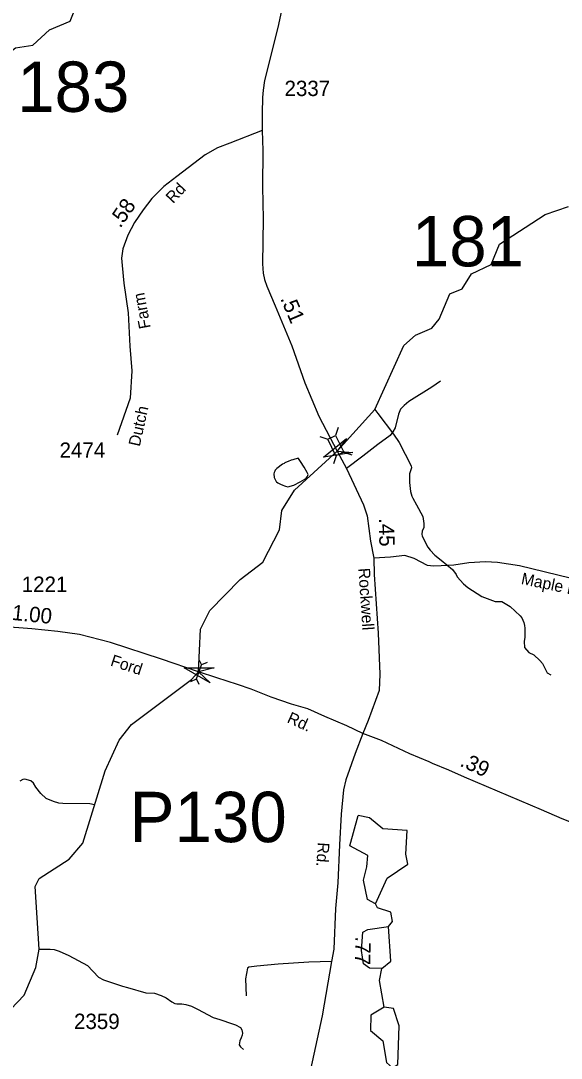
# Model space of a CAD drawing. Extents: x 1473865 to 1648260, y 639067 to 773536.
# Drawn here: x 1579536 to 1583940, y 643835 to 652286 of the extents above; entities that cross this region are included whole.
import ezdxf

# ---------------------------------------------------------------- set-up
doc = ezdxf.new("R2010")
doc.units = 0
for name, color, linetype in [('Exist Hydrographic Creek Single Shore', 7, 'Continuous'), ('Exist Hydrographic Misc Water Feature', 7, 'Continuous'), ('Exist Hydrographic Pond Under 1500 Sq Ft', 7, 'Continuous'), ('Exist Road Non-System Type 51', 7, 'Continuous'), ('Exist Road Non-System Type 51 Label', 7, 'Continuous'), ('Exist Road Secondary Mileage Hundredths English Label', 7, 'Continuous'), ('Exist Road Secondary Structure Pipe CELL', 7, 'Continuous'), ('Exist Road Secondary Structure Pipe Number Label', 7, 'Continuous'), ('Exist Road Secondary Structure Standard Bridge Attributed CELL', 7, 'Continuous'), ('Exist Road Secondary Structure Standard Bridge CELL', 7, 'Continuous'), ('Exist Road Secondary Structure Standard Bridge Number Label', 7, 'Continuous'), ('Exist Road Secondary Type 51 Attributed', 7, 'Continuous'), ('Exist Road Secondary Type 51 Label', 7, 'Continuous'), ('Exist Road Secondary Type 51 Number Label', 7, 'Continuous')]:
    doc.layers.add(name, color=color, linetype=linetype)

msp = doc.modelspace()

# ---------------------------------------------------------------- linework, layer by layer
at = {"layer": 'Exist Hydrographic Creek Single Shore'}
for points in [[(1577183.3, 650904.4), (1577259.3, 650929.1), (1577377.3, 651061.3), (1577636.3, 651092.1), (1577745.3, 651165.5), (1577808.8, 651142.2), (1577858.6, 651094.2), (1577955.6, 651057.9), (1578018.2, 651043.4), (1578149.6, 651022.5), (1578226.6, 651036.1), (1578338.3, 651229), (1578758.7, 651394.4), (1579019.4, 651622.3), (1579246.3, 651752.3), (1579373.4, 651874.4), (1579442.4, 652024), (1579492.3, 652065.7), (1579635.3, 652085.8), (1579770.4, 652211.1), (1579937.4, 652283.1), (1580007.3, 652455.7)], [(1580928.1, 646920.4), (1580985, 646983.3), (1580999.2, 647331.6), (1581077.3, 647481), (1581322.3, 647735.3), (1581507.3, 647876.1), (1581645.3, 648139.2), (1581664.3, 648296.3), (1581766.3, 648461.7), (1582113.1, 648779.7), (1582421.3, 649119.4), (1582658.3, 649641.7), (1582751.3, 649725.2), (1582885.3, 649781.5), (1582945.3, 649855.8), (1583031.3, 650060.9), (1583132.3, 650101.5), (1583209.3, 650224.7), (1583368.3, 650300.3), (1583437.3, 650466.3), (1583808.3, 650708.2), (1584000.4, 650773.3)], [(1579344.3, 644122), (1579564.2, 644350.6), (1579659.2, 644575.1), (1579685.6, 644723.9), (1579652.2, 645235), (1579686.3, 645300), (1579930.2, 645455.9), (1580040.2, 645588.3), (1580224.2, 646175.5), (1580336.3, 646425.9), (1580438.2, 646555.1), (1580928.1, 646920.4)]]:
    msp.add_lwpolyline(points, dxfattribs=at)
at = {"layer": 'Exist Hydrographic Misc Water Feature'}
for points in [[(1582421.3, 649119.4), (1582445.7, 649087.6), (1582571.9, 648918.1), (1582619.1, 648849.5), (1582717.1, 648660.3), (1582718.9, 648644.3), (1582704.3, 648596.5), (1582703.5, 648524.5), (1582710.7, 648452.4), (1582722.3, 648412.3), (1582730.1, 648396.2), (1582761.6, 648343.8), (1582812.5, 648247.2), (1582819.9, 648191.1), (1582819.6, 648159.1), (1582807.2, 648127.2), (1582802.9, 648103.3), (1582806.8, 648087.3), (1582853.7, 647998.7), (1582871.5, 647974.5), (1582909.1, 647934), (1582960.7, 647893.4), (1583053.1, 647815.7), (1583083.4, 647776), (1583093.1, 647755.9), (1583144.6, 647699.3), (1583178.2, 647668.9), (1583293.5, 647597.5), (1583401.1, 647556.3), (1583457.1, 647555.7), (1583524.7, 647514.9), (1583603.9, 647439.9), (1583617.6, 647421.8), (1583635.3, 647385.6), (1583641, 647361.5), (1583642.8, 647337.5), (1583641.9, 647265.5), (1583637.1, 647230.9), (1583641, 647181.5), (1583676.6, 647141), (1583716.4, 647122.6), (1583765.9, 647074), (1583787.6, 647049.7), (1583824.8, 646975.3), (1583854.6, 646959)], [(1581800.1, 648720.5), (1581795.8, 648723.2), (1581753.4, 648710.6), (1581738.3, 648705.5), (1581714.6, 648697), (1581705.6, 648693.6), (1581688.9, 648685), (1581680.9, 648680.8), (1581669.3, 648673.9), (1581623.2, 648640.2), (1581612.5, 648628.9), (1581609, 648624.6), (1581605.4, 648617.6), (1581600.9, 648606.2), (1581598.9, 648594.8), (1581600.3, 648566.7), (1581614.9, 648537.5), (1581617.6, 648533), (1581620.1, 648530.4), (1581631.4, 648522.3), (1581635.8, 648519.6), (1581653.3, 648510.6), (1581672.5, 648502.4), (1581683.9, 648497.9), (1581693.5, 648494.3), (1581711.9, 648490.5), (1581759.6, 648502.2), (1581813.6, 648530.5), (1581831.2, 648539.9), (1581850.7, 648552), (1581862.3, 648560.6), (1581870.3, 648570.2), (1581874.8, 648580.7), (1581877.6, 648589.4), (1581869.1, 648607.1), (1581844.1, 648648.7), (1581814.7, 648696.6), (1581800.1, 648720.5)], [(1580137.3, 645899.2), (1580099.6, 645906.6), (1579877.5, 645909.2), (1579845.6, 645913.5), (1579801.7, 645926.1), (1579742, 645950.8), (1579698.4, 645991.3), (1579658.9, 646043.8), (1579639.3, 646076), (1579617.5, 646096.3), (1579567.7, 646108.8), (1579551.6, 646105), (1579527.5, 646093.3)], [(1582531.3, 644907.8), (1582565.2, 644949.8), (1582550.3, 645025.6), (1582442.3, 645060.6), (1582426.3, 645093.8)], [(1579685.6, 644723.9), (1579776.4, 644724.3), (1579808.4, 644719.9), (1579848.2, 644707.4), (1579927.8, 644672.5), (1580079.1, 644590.8), (1580168, 644495.7), (1580209.8, 644473.2), (1580365.3, 644423.4), (1580405.1, 644410.9), (1580555.2, 644369.2), (1580624.7, 644364.4), (1580680.6, 644347.7), (1580720.4, 644327.3), (1580768, 644294.7), (1580791.8, 644282.4), (1580807.8, 644278.2), (1580847.8, 644277.7), (1580879.8, 644273.4), (1580927.7, 644260.8), (1580975.5, 644236.3), (1581102.7, 644166.8), (1581158.6, 644152.2), (1581262.2, 644116.9), (1581286.1, 644108.6), (1581325.9, 644086.2), (1581337.7, 644066), (1581341.4, 644040), (1581339.2, 644024), (1581333, 644002.1), (1581320.7, 643976.2), (1581316.4, 643944.3), (1581326.2, 643928.2), (1581351.9, 643905.9)], [(1582497.2, 644252), (1582458.3, 644469.4), (1582477.3, 644567.5)]]:
    msp.add_lwpolyline(points, dxfattribs=at)
at = {"layer": 'Exist Hydrographic Pond Under 1500 Sq Ft'}
for points in [[(1582426.3, 645093.8), (1582360.3, 645127.8), (1582329.3, 645286), (1582355.2, 645393.8), (1582362.9, 645486.5), (1582216.2, 645566), (1582286.2, 645812.1)], [(1582426.3, 645093.8), (1582521.2, 645301.9), (1582689.3, 645416.7), (1582673.3, 645499), (1582685.3, 645689.2), (1582485.2, 645703.1), (1582378.3, 645793.9), (1582286.2, 645812.1)], [(1582477.3, 644567.5), (1582377.3, 644569.5), (1582327.3, 644603.3), (1582312.3, 644711.9), (1582322.2, 644862.8), (1582364.3, 644884.9), (1582531.3, 644907.8)], [(1582477.3, 644567.5), (1582552.3, 644625.1), (1582531.3, 644907.8)], [(1582497.2, 644252), (1582388.3, 644185.3), (1582386.2, 644060.6), (1582485.2, 643976.5), (1582516.2, 643802), (1582565.2, 643758.2), (1582607.3, 643783.7), (1582620.3, 644098.5), (1582572.3, 644240.6), (1582497.2, 644252)]]:
    msp.add_lwpolyline(points, dxfattribs=at)
at = {"layer": 'Exist Road Non-System Type 51'}
for points in [[(1582955.2, 649349.6), (1582884.8, 649302.2), (1582697.7, 649183.7), (1582659.4, 649152), (1582631.2, 649122.2), (1582613, 649080.3), (1582587.9, 648970.6), (1582567.6, 648936.8), (1582545.5, 648908.8), (1582444.9, 648835.6), (1582322.1, 648738.6), (1582189.6, 648638.9)], [(1584692.2, 647640.3), (1584518.4, 647673.8), (1584382.6, 647705), (1584242.8, 647726.2), (1584128.8, 647731.1), (1584012.9, 647746), (1583599.5, 647845.6), (1583419.7, 647873.1), (1583323.6, 647879.8), (1583185.6, 647871), (1583063.4, 647852.1), (1582961.4, 647844.9), (1582899.3, 647843.6), (1582851.2, 647849.9), (1582741.7, 647906.8), (1582665.9, 647929.5), (1582547.8, 647916.5), (1582414, 647908.8)], [(1582068.3, 644623), (1581882.1, 644618.6), (1581634, 644600.6), (1581459.8, 644586.1), (1581395.5, 644578.2), (1581383.7, 644568.6), (1581366.9, 644482.7), (1581371.9, 644342.7)]]:
    msp.add_lwpolyline(points, dxfattribs=at)
at = {"layer": 'Exist Road Secondary Structure Pipe CELL'}
for p, q in [((1580985.8, 647083.9), (1581008.7, 647038.6)), ((1581055.2, 647058.9), (1581008.7, 647038.6)), ((1580967.7, 646924.8), (1581008.7, 647038.6)), ((1580921.2, 646904.4), (1580967.7, 646924.8)), ((1580990.6, 646879.4), (1580967.7, 646924.8))]:
    msp.add_line(p, q, dxfattribs=at)
at = {"layer": 'Exist Road Secondary Structure Standard Bridge Attributed CELL'}
for points in [[(1582242.6, 648768.4), (1582001.8, 648730.1), (1582191.2, 648883.7), (1582113.1, 648779.7)], [(1581078.2, 646892.7), (1580867.3, 647015.1), (1581111.1, 647014.6), (1580985, 646983.3)]]:
    msp.add_lwpolyline(points, close=True, dxfattribs=at)
at = {"layer": 'Exist Road Secondary Structure Standard Bridge CELL'}
for p, q in [((1582122.5, 648974.1), (1582100.4, 648908.8)), ((1581971.7, 648899.7), (1582037, 648877.6)), ((1582105, 648742.6), (1582082.8, 648677.3)), ((1582166.9, 648773.1), (1582232.2, 648750.9))]:
    msp.add_line(p, q, dxfattribs=at)
msp.add_lwpolyline([(1582100.4, 648908.8), (1582167.2, 648773.3), (1582103.9, 648742), (1582037, 648877.6)], close=True, dxfattribs=at)
at = {"layer": 'Exist Road Secondary Type 51 Attributed'}
for points in [[(1581721.3, 653222.2), (1581741.6, 652978), (1581737.8, 652757.4), (1581710.4, 652567.6), (1581677.5, 652445.8), (1581631.7, 652230.2), (1581522.4, 651799.9), (1581509.8, 651721.3), (1581505.2, 651661.1), (1581501.6, 651532.6), (1581501.6, 651392.4)], [(1581501.6, 651392.4), (1581238.3, 651289.3), (1581139.9, 651250.1), (1581037.5, 651192.9), (1580807, 651017.5), (1580701.3, 650935.6), (1580602.5, 650838.4), (1580531.9, 650746.9), (1580462.9, 650643.5), (1580408.2, 650539.9), (1580367.3, 650427.3), (1580356.8, 650351.5), (1580362.4, 650291.3), (1580375.3, 650147.2), (1580411.2, 649907.8), (1580424.2, 649635.9), (1580441.5, 649433.3), (1580428.3, 649211.4), (1580322.1, 648910.8)], [(1581501.6, 651392.4), (1581507.8, 651229.1), (1581505.5, 650933), (1581511.4, 650672.9), (1581506.6, 650304.9), (1581512, 650228.7), (1581521.6, 650178.7), (1581541.1, 650124.5), (1581609.9, 649963.8), (1581743.4, 649636.8), (1581850.1, 649336.3), (1581965.7, 649065), (1582113.1, 648779.7)], [(1582113.1, 648779.7), (1582189.6, 648638.9), (1582327.5, 648343.5), (1582358.7, 648253.3), (1582385.2, 648047), (1582414, 647908.8), (1582415.1, 647774.7), (1582447.3, 647296.4), (1582460.7, 646964.2), (1582455.6, 646830.2), (1582365.7, 646586.9), (1582322.9, 646481.4)], [(1580985, 646983.3), (1580683.2, 647084.9), (1580268.1, 647220.4), (1580014.5, 647286.5), (1579838.7, 647311.9), (1579626.9, 647333.8), (1579374.9, 647351.9), (1579157.1, 647373.7), (1579013.2, 647382.6), (1579009, 647382.9), (1578905, 647385.8), (1578774.8, 647368.8), (1578581.7, 647361), (1578376.6, 647340), (1578138.3, 647320), (1577860, 647292.2), (1577502.1, 647265.7)], [(1582322.9, 646481.4), (1582193.3, 646542.4), (1582013.9, 646617.9), (1581874.4, 646681.1), (1581740.7, 646720), (1581577, 646777.6), (1581413.4, 646842.9), (1581300.9, 646879.8), (1581132.1, 646935.2), (1580985, 646983.3)], [(1582322.9, 646481.4), (1582261.6, 646317.7), (1582185.8, 646102.3), (1582165.2, 646022.5), (1582147.7, 645822.6), (1582131.7, 645574.6), (1582119.3, 645264.7), (1582101.6, 645054.7), (1582087.1, 644722.9), (1582068.3, 644623), (1581990.7, 644179.6), (1581868.3, 643618.4), (1581841.7, 643510.8), (1581806.7, 643420.9), (1581731.8, 643299.4), (1581618.8, 643162.4), (1581469.2, 642989.5), (1581277.4, 642755.1), (1581246.9, 642693.3), (1581228.4, 642637.4)], [(1584203.5, 645685.9), (1583948.7, 645785.3), (1583780.2, 645858.8), (1583150.3, 646124.3), (1583024.8, 646181.4), (1582891.1, 646236.6), (1582863.3, 646248.7), (1582705.8, 646316.1), (1582474.4, 646424.1), (1582322.9, 646481.4)]]:
    msp.add_lwpolyline(points, dxfattribs=at)

# ---------------------------------------------------------------- texts
at = {"layer": 'Exist Road Non-System Type 51 Label'}
msp.add_text('Maple Leaf Rd', height=95, rotation=348.17529, dxfattribs=at).set_placement((1583607.5, 647699.2))
at = {"layer": 'Exist Road Secondary Mileage Hundredths English Label'}
for s, rotation, p in [('.58', 55.2927, (1580346.7, 650591.1)), ('.51', 292.99353, (1581648.9, 650023.2)), ('.45', 271.17658, (1582453.5, 648234.3)), ('1.00', 354.10085, (1579459.9, 647406.4)), ('.39', 334.76851, (1583106.9, 646219.8)), ('.77', 268.61118, (1582263.6, 644828.7))]:
    msp.add_text(s, height=125, rotation=rotation, dxfattribs=at).set_placement(p)
at = {"layer": 'Exist Road Secondary Structure Pipe Number Label'}
msp.add_text('P130', height=410.1, dxfattribs=at).set_placement((1580422.9, 645595.5))
at = {"layer": 'Exist Road Secondary Structure Standard Bridge Number Label'}
for s, p in [('183', (1579506, 651543.6)), ('181', (1582722.2, 650285.4))]:
    msp.add_text(s, height=410.1, dxfattribs=at).set_placement(p)
at = {"layer": 'Exist Road Secondary Type 51 Label'}
for s, rotation, p in [('Rd', 46.79829, (1580776.8, 650791.9)), ('Farm', 100.42909, (1580595.2, 649785.8)), ('Dutch', 77.43558, (1580505, 648813.1)), ('Rockwell', 273.84632, (1582286.3, 647825.7)), ('Ford', 341.92736, (1580260.1, 647035.3)), ('Rd.', 335.62477, (1581698.6, 646573.5)), ('Rd.', 265.98989, (1581957.2, 645596.1))]:
    msp.add_text(s, height=95, rotation=rotation, dxfattribs=at).set_placement(p)
at = {"layer": 'Exist Road Secondary Type 51 Number Label'}
for s, p in [('2337', (1581685.1, 651672.5)), ('2474', (1579852, 648725.9)), ('1221', (1579543.5, 647633.6)), ('2359', (1579969.8, 644073.5))]:
    msp.add_text(s, height=125, dxfattribs=at).set_placement(p)

doc.saveas('drawing.dxf')
